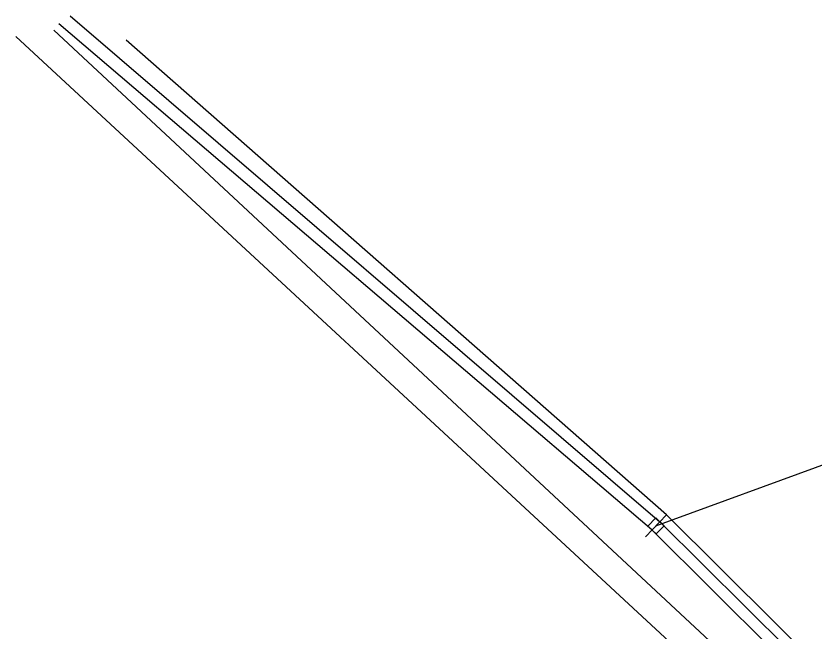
# Model space of a CAD drawing. Extents: x 2377639 to 2379738, y 729875 to 732734.
# Drawn here: x 2378967.5 to 2379126.5, y 731511.6 to 731634.1 of the extents above; entities that cross this region are included whole.
import ezdxf

# ---------------------------------------------------------------- set-up
doc = ezdxf.new("R2010")
doc.units = 0
for name, color, linetype in [('Default', 7, 'Continuous'), ('TOPO_ELEC_Cable_Overhead-Exist', 7, 'Continuous'), ('TOPO_ELEC_Power-Pole', 7, 'Continuous'), ('TOPO_GAS_Line', 7, 'Continuous'), ('TOPO_SAN_Plastic-Pipe', 7, 'Continuous'), ('TOPO_TELE_Overhead-Line', 7, 'Continuous'), ('TOPO_TV_Cable-Overhead', 7, 'Continuous')]:
    doc.layers.add(name, color=color, linetype=linetype)

# ---------------------------------------------------------------- blocks, each defined once
blk = doc.blocks.new('UP_1')
at = {"layer": 'Default'}
for p, q in [((0, 0.0381), (0, -0.0381)), ((-0.0145, 0.0145), (0.0145, 0.0145)), ((-0.0145, -0.0145), (-0.0145, 0.0145)), ((0.0145, 0.0145), (0.0145, -0.0145)), ((0.0145, -0.0145), (-0.0145, -0.0145))]:
    blk.add_line(p, q, dxfattribs=at)

msp = doc.modelspace()

# ---------------------------------------------------------------- linework, layer by layer
at = {"layer": 'TOPO_ELEC_Cable_Overhead-Exist'}
for p, q in [((2379094.19, 731531.7), (2378976.08, 731632.54)), ((2379094.98, 731532.52), (2379196.67, 731569.84)), ((2379159.48, 731466.85), (2379094.19, 731531.7))]:
    msp.add_line(p, q, dxfattribs=at)
at = {"layer": 'TOPO_GAS_Line'}
msp.add_line((2378967.55, 731629.99), (2379294.97, 731326.64), dxfattribs=at)
at = {"layer": 'TOPO_SAN_Plastic-Pipe'}
msp.add_line((2379157.76, 731461.12), (2378975.06, 731631.26), dxfattribs=at)
at = {"layer": 'TOPO_TELE_Overhead-Line'}
for p, q in [((2378978.32, 731634.12), (2379095.77, 731533.35)), ((2379095.77, 731533.35), (2379161.05, 731468.5))]:
    msp.add_line(p, q, dxfattribs=at)
at = {"layer": 'TOPO_TV_Cable-Overhead'}
msp.add_lwpolyline([(2379295.78, 731320.41), (2379162.34, 731469.84), (2379097.06, 731534.69), (2378989.47, 731629.3)], dxfattribs=at)

# ---------------------------------------------------------------- block references
at = {"layer": 'TOPO_ELEC_Power-Pole', "xscale": 78.74000000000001, "yscale": 78.74, "rotation": -43.76602493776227}
msp.add_blockref('UP_1', (2379094.98, 731532.52), dxfattribs=at)

doc.saveas('drawing.dxf')
